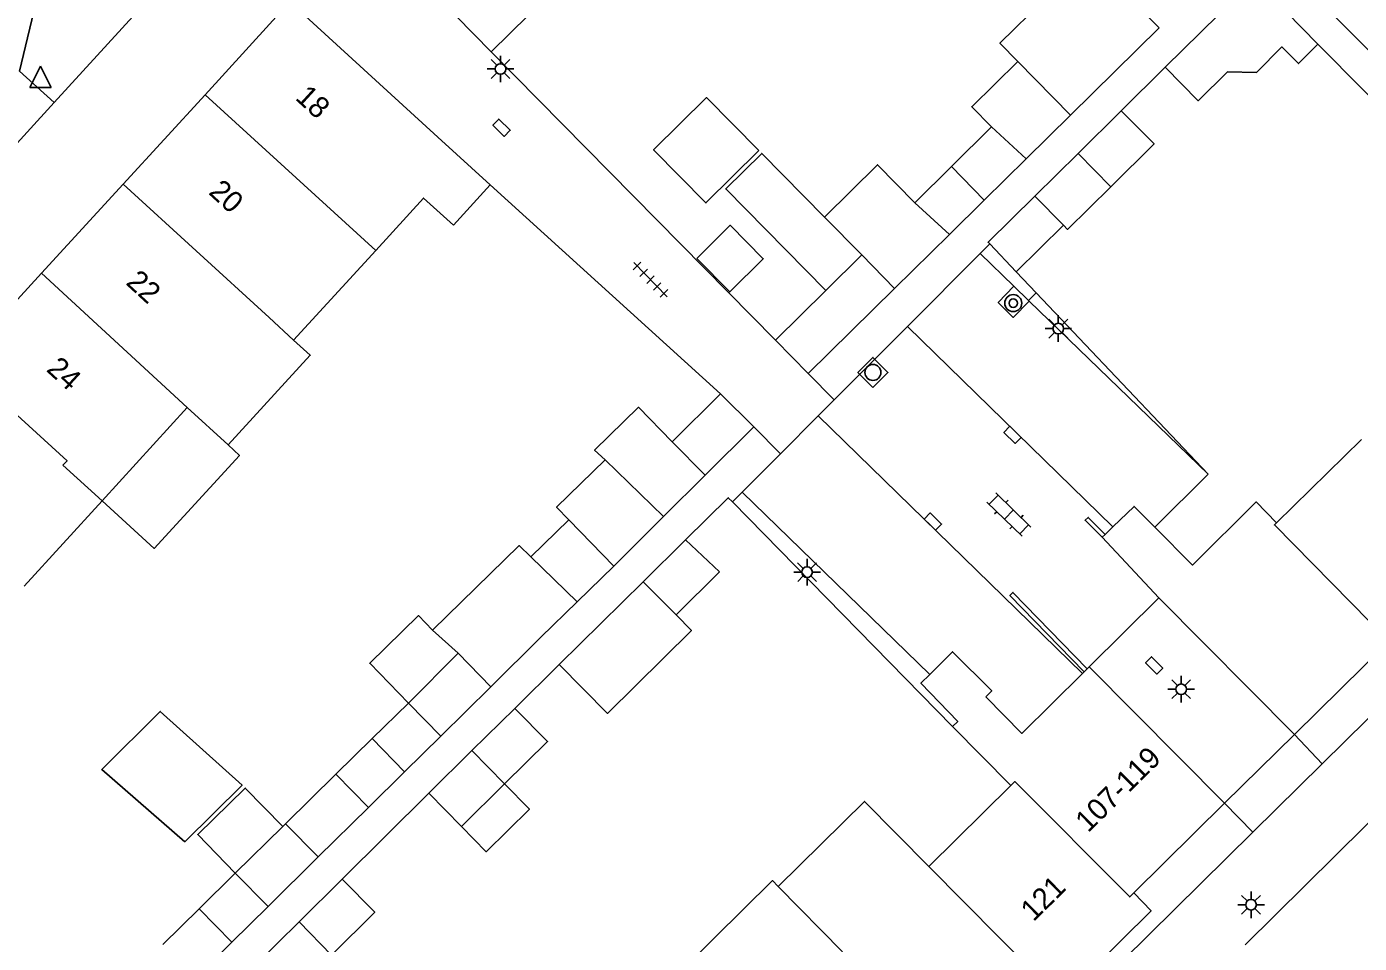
# Model space of a CAD drawing. Extents: x 128000 to 131008, y 398996 to 402500.
# Drawn here: x 129296.8 to 129359.4, y 399462.1 to 399505.2 of the extents above; entities that cross this region are included whole.
import ezdxf

# ---------------------------------------------------------------- set-up
doc = ezdxf.new("R2010")
doc.units = 0
for name, color, linetype in [('gg-afsc-erfafscheiding', 7, 'Continuous'), ('gg-afsc-muur', 7, 'Continuous'), ('gg-anno-huisnummerreeks BGT', 7, 'Continuous'), ('gg-bbg-bijgebouw', 7, 'Continuous'), ('gg-bbg-gedigitaliseerde bebouwing', 7, 'Continuous'), ('gg-bbg-gedigitaliseerde bijgebouw', 7, 'Continuous'), ('gg-bbg-hoofdgebouw', 7, 'Continuous'), ('gg-bbg-luifel en loopbrug', 7, 'Continuous'), ('gg-bbg-onder overbouw', 7, 'Continuous'), ('gg-bbg-pand overbouw', 7, 'Continuous'), ('gg-bbg-tussenscheiding', 7, 'Continuous'), ('gg-knt-verharding', 7, 'Continuous'), ('gg-knt-verharding nz', 7, 'Continuous'), ('gt-grn-weggrens', 7, 'Continuous'), ('gt-symb-boom', 7, 'Continuous'), ('gt-symb-klinker verharding', 7, 'Continuous'), ('gt-symb-kolk', 7, 'Continuous'), ('gt-symb-lichtmast', 7, 'Continuous'), ('gt-symb-rioolschacht', 7, 'Continuous'), ('gt-symb-tegel verharding', 7, 'Continuous'), ('gt-symb-waterafsluiter', 7, 'Continuous')]:
    doc.layers.add(name, color=color, linetype=linetype)

# ---------------------------------------------------------------- blocks, each defined once
blk = doc.blocks.new('gt0-KL1')
at = {"layer": 'gt-symb-klinker verharding'}
for p, q in [((-1.15, 0.3), (1.15, 0.3)), ((-1, -0.3), (-1, 0.3)), ((-0.5, 0.3), (-0.5, 0.45)), ((0, -0.3), (0, 0.3)), ((0.5, 0.3), (0.5, 0.45)), ((1, -0.3), (1, 0.3)), ((-1.15, -0.3), (1.15, -0.3)), ((-0.5, -0.45), (-0.5, -0.3)), ((0.5, -0.45), (0.5, -0.3))]:
    blk.add_line(p, q, dxfattribs=at)
blk = doc.blocks.new('gt0-KOLK')
at = {"layer": 'gt-symb-kolk'}
blk.add_lwpolyline([(0, 0), (0.375, 0), (0.375, 0.4), (-0.375, 0.4), (-0.375, 0), (0, 0)], dxfattribs=at)
blk = doc.blocks.new('gt0-RS')
at = {"layer": 'gt-symb-rioolschacht'}
blk.add_lwpolyline([(-0.5, -0.5), (0.5, -0.5), (0.5, 0.5), (-0.5, 0.5)], close=True, dxfattribs=at)
blk.add_circle((0, 0), 0.375, dxfattribs=at)
blk = doc.blocks.new('gt0-LMAST')
at = {"layer": 'gt-symb-lichtmast'}
for p, q in [((-0.182, 0.173), (-0.447, 0.438)), ((-0.005, 0.246), (-0.005, 0.621)), ((0.172, 0.173), (0.437, 0.438)), ((-0.255, -0.004), (-0.63, -0.004)), ((-0.182, -0.181), (-0.447, -0.446)), ((-0.005, -0.254), (-0.005, -0.629)), ((0.437, -0.446), (0.172, -0.181)), ((0.245, -0.004), (0.62, -0.004))]:
    blk.add_line(p, q, dxfattribs=at)
blk.add_circle((-0.005, -0.004), 0.25, dxfattribs=at)
blk = doc.blocks.new('gt0-WAFSL')
at = {"layer": 'gt-symb-waterafsluiter'}
for p, q in [((-0.5, -0.333), (0, 0.667)), ((0, 0.667), (0.5, -0.333)), ((0.5, -0.333), (-0.5, -0.333))]:
    blk.add_line(p, q, dxfattribs=at)
blk = doc.blocks.new('gt0-BOOM')
at = {"layer": 'gt-symb-boom'}
for radius in [0.4, 0.2]:
    blk.add_circle((0, 0), radius, dxfattribs=at)
blk = doc.blocks.new('gt0-TEG1')
at = {"layer": 'gt-symb-tegel verharding'}
for p, q in [((-1.125, 0), (1.125, 0)), ((-0.9, -0.25), (-0.9, 0.25)), ((-0.45, -0.25), (-0.45, 0.25)), ((0, -0.25), (0, 0.25)), ((0.45, -0.25), (0.45, 0.25)), ((0.9, -0.25), (0.9, 0.25))]:
    blk.add_line(p, q, dxfattribs=at)

msp = doc.modelspace()

# ---------------------------------------------------------------- linework, layer by layer
at = {"layer": 'gg-afsc-erfafscheiding'}
for p, q in [((129363.878, 399500), (129354.537, 399509.522)), ((129331.998, 399490.467), (129318.632, 399504.007)), ((129350.31, 399503.285), (129348.25, 399501.24)), ((129343.317, 399493.668), (129344.249, 399492.686)), ((129344.249, 399492.686), (129352.34, 399484.17)), ((129329.969, 399482.867), (129340.32, 399472.32)), ((129319.74, 399473.17), (129321.83, 399475.225)), ((129311.62, 399465.14), (129315.7, 399469.18))]:
    msp.add_line(p, q, dxfattribs=at)
for points in [[(129367.8, 399493.92), (129361.829, 399500), (129357.494, 399504.375)], [(129327.77, 399481.09), (129329.777, 399483.063), (129329.969, 399482.867)]]:
    msp.add_lwpolyline(points, dxfattribs=at)
at = {"layer": 'gg-afsc-muur'}
msp.add_line((129318.58, 399497.762), (129329.41, 399487.95), dxfattribs=at)
for points in [[(129347.353, 399481.206), (129346.553, 399482.007), (129346.698, 399482.137), (129347.492, 399481.34)], [(129346.651, 399475.032), (129343.158, 399478.616), (129343.015, 399478.476), (129346.51, 399474.892)]]:
    msp.add_lwpolyline(points, dxfattribs=at)
at = {"layer": 'gg-bbg-bijgebouw'}
for p, q in [((129345.871, 399501.039), (129350.029, 399505.131)), ((129343.787, 399498.988), (129345.871, 399501.039)), ((129348.25, 399501.24), (129346.218, 399499.233)), ((129344.19, 399497.23), (129346.218, 399499.233)), ((129345.53, 399495.872), (129344.19, 399497.23)), ((129340.171, 399495.43), (129337.596, 399492.895)), ((129333.539, 399488.902), (129337.596, 399492.895)), ((129331.998, 399490.467), (129333.539, 399488.902)), ((129329.41, 399487.95), (129330.97, 399486.39)), ((129330.97, 399486.39), (129328.687, 399484.117)), ((129326.735, 399482.175), (129324.4, 399479.85)), ((129327.77, 399481.09), (129329.37, 399479.59))]:
    msp.add_line(p, q, dxfattribs=at)
for points in [[(129348.25, 399501.24), (129349.79, 399499.68), (129347.758, 399497.673)], [(129347.758, 399497.673), (129345.73, 399495.67), (129345.53, 399495.872)]]:
    msp.add_lwpolyline(points, dxfattribs=at)
at = {"layer": 'gg-bbg-gedigitaliseerde bebouwing'}
for p, q in [((129313.202, 399494.681), (129309.343, 399490.472)), ((129300.35, 399482.92), (129304.342, 399487.298)), ((129306.258, 399485.541), (129304.342, 399487.298)), ((129359.544, 399485.806), (129355.55, 399481.88)), ((129300.35, 399482.92), (129296.676, 399478.913)), ((129339.204, 399465.736), (129343.06, 399469.54))]:
    msp.add_line(p, q, dxfattribs=at)
for points in [[(129313.202, 399494.681), (129315.453, 399497.141), (129316.854, 399495.871)], [(129309.343, 399490.472), (129310.123, 399489.757), (129306.258, 399485.541)], [(129339.204, 399465.736), (129336.185, 399468.798), (129332.128, 399464.797)], [(129332.128, 399464.797), (129331.847, 399465.081), (129327.753, 399461.034), (129331.053, 399457.697)]]:
    msp.add_lwpolyline(points, dxfattribs=at)
at = {"layer": 'gg-bbg-gedigitaliseerde bijgebouw'}
for p, q in [((129350.029, 399505.131), (129346.708, 399508.508)), ((129342.154, 399500.485), (129343.787, 399498.988)), ((129338.543, 399496.923), (129340.171, 399495.43)), ((129334.361, 399492.798), (129331.998, 399490.467)), ((129329.41, 399487.95), (129327.144, 399485.69)), ((129327.144, 399485.69), (129328.687, 399484.117)), ((129326.735, 399482.175), (129323.99, 399484.845)), ((129324.4, 399479.85), (129322.277, 399482.029)), ((129327.77, 399481.09), (129325.77, 399479.12)), ((129320.498, 399480.284), (129322.67, 399478.18)), ((129327.323, 399477.558), (129329.37, 399479.59)), ((129325.77, 399479.12), (129321.83, 399475.225)), ((129322.67, 399478.18), (129320.97, 399476.51)), ((129317.08, 399475.76), (129315.876, 399476.85)), ((129320.97, 399476.51), (129318.607, 399474.183)), ((129314.748, 399473.421), (129317.08, 399475.76)), ((129318.607, 399474.183), (129316.26, 399471.87)), ((129316.26, 399471.87), (129314.748, 399473.421)), ((129319.74, 399473.17), (129317.728, 399471.183)), ((129317.728, 399471.183), (129315.7, 399469.18)), ((129311.32, 399470.08), (129308.957, 399467.752)), ((129312.86, 399468.51), (129311.32, 399470.08)), ((129319.258, 399469.623), (129317.241, 399467.615)), ((129315.7, 399469.18), (129317.241, 399467.615)), ((129310.5, 399466.19), (129312.86, 399468.51)), ((129308.957, 399467.752), (129308.828, 399467.625)), ((129308.828, 399467.625), (129306.6, 399465.43)), ((129308.14, 399463.87), (129310.5, 399466.19)), ((129306.6, 399465.43), (129308.14, 399463.87)), ((129311.62, 399465.14), (129309.598, 399463.143)), ((129309.598, 399463.143), (129307.57, 399461.14))]:
    msp.add_line(p, q, dxfattribs=at)
for points in [[(129346.708, 399508.508), (129342.545, 399504.415), (129343.386, 399503.559)], [(129350.31, 399503.285), (129354.515, 399507.429), (129357.494, 399504.375)], [(129350.31, 399503.285), (129351.861, 399501.711), (129353.246, 399503.076), (129354.601, 399503.037), (129355.792, 399504.239), (129356.583, 399503.455), (129357.494, 399504.375)], [(129343.386, 399503.559), (129341.223, 399501.432), (129342.154, 399500.485)], [(129334.295, 399496.247), (129331.346, 399499.237), (129329.654, 399497.569), (129334.361, 399492.798)], [(129338.543, 399496.923), (129336.788, 399498.704), (129334.295, 399496.247)], [(129328.293, 399494.307), (129329.869, 399495.861), (129331.423, 399494.286), (129329.847, 399492.732), (129328.293, 399494.307)], [(129322.277, 399482.029), (129321.704, 399482.617), (129323.99, 399484.845)], [(129315.876, 399476.85), (129319.947, 399480.817), (129320.498, 399480.284)], [(129321.83, 399475.225), (129324.092, 399472.934), (129328.04, 399476.832), (129327.323, 399477.558)], [(129319.258, 399469.623), (129321.28, 399471.62), (129319.74, 399473.17)], [(129311.128, 399461.583), (129313.16, 399463.59), (129311.62, 399465.14)]]:
    msp.add_lwpolyline(points, dxfattribs=at)
at = {"layer": 'gg-bbg-hoofdgebouw'}
for p, q in [((129309.17, 399506.35), (129305.18, 399501.995)), ((129309.17, 399506.35), (129316.128, 399500)), ((129301.331, 399497.796), (129305.18, 399501.995)), ((129316.128, 399500), (129318.58, 399497.762)), ((129297.492, 399493.608), (129301.331, 399497.796)), ((129318.58, 399497.762), (129316.854, 399495.871)), ((129293.81, 399489.59), (129297.492, 399493.608)), ((129347.492, 399481.34), (129347.861, 399481.697)), ((129347.353, 399481.206), (129347.492, 399481.34)), ((129350.01, 399478.36), (129347.353, 399481.206)), ((129356.39, 399471.94), (129360.73, 399476.22)), ((129346.428, 399474.811), (129346.51, 399474.892)), ((129346.51, 399474.892), (129346.651, 399475.032)), ((129346.651, 399475.032), (129346.74, 399475.12)), ((129343.06, 399469.54), (129340.32, 399472.32)), ((129353.11, 399468.71), (129348.84, 399464.5))]:
    msp.add_line(p, q, dxfattribs=at)
for points in [[(129355.55, 399481.88), (129354.59, 399482.87), (129351.6, 399479.9), (129349.83, 399481.68)], [(129347.861, 399481.697), (129348.85, 399482.652), (129349.83, 399481.68)], [(129339.247, 399474.763), (129340.313, 399475.83), (129342.165, 399473.991), (129341.883, 399473.707)], [(129340.32, 399472.32), (129340.567, 399472.559), (129338.835, 399474.35), (129339.247, 399474.763)], [(129341.883, 399473.707), (129343.58, 399471.99), (129346.428, 399474.811)], [(129348.84, 399464.5), (129349.65, 399463.66), (129345.419, 399459.48)]]:
    msp.add_lwpolyline(points, dxfattribs=at)
at = {"layer": 'gg-bbg-luifel en loopbrug'}
for p, q in [((129322.846, 399508.16), (129318.632, 399504.007)), ((129318.632, 399504.007), (129316.98, 399505.68)), ((129342.154, 399500.485), (129340.262, 399498.619)), ((129340.262, 399498.619), (129338.543, 399496.923)), ((129341.813, 399497.046), (129340.262, 399498.619)), ((129341.813, 399497.046), (129343.787, 399498.988)), ((129341.813, 399497.046), (129340.171, 399495.43)), ((129345.53, 399495.872), (129343.317, 399493.668)), ((129342.065, 399494.986), (129343.317, 399493.668)), ((129328.687, 399484.117), (129326.735, 399482.175)), ((129320.498, 399480.284), (129322.277, 399482.029)), ((129324.4, 399479.85), (129322.67, 399478.18)), ((129313.034, 399471.751), (129314.748, 399473.421)), ((129311.32, 399470.08), (129313.034, 399471.751)), ((129313.034, 399471.751), (129314.56, 399470.19)), ((129316.26, 399471.87), (129314.56, 399470.19)), ((129314.56, 399470.19), (129312.86, 399468.51)), ((129306.6, 399465.43), (129304.9, 399463.755)), ((129304.9, 399463.755), (129303.2, 399462.08)), ((129304.9, 399463.755), (129306.435, 399462.185)), ((129306.435, 399462.185), (129308.14, 399463.87)), ((129304.73, 399460.5), (129306.435, 399462.185))]:
    msp.add_line(p, q, dxfattribs=at)
for points in [[(129331.216, 399499.369), (129328.758, 399501.861), (129326.266, 399499.403), (129328.724, 399496.911), (129331.216, 399499.369)], [(129344.19, 399497.23), (129341.989, 399495.066), (129342.065, 399494.986)], [(129327.144, 399485.69), (129325.562, 399487.314), (129323.492, 399485.298), (129323.99, 399484.845)], [(129306.258, 399485.541), (129306.794, 399485.049), (129302.79, 399480.683), (129300.35, 399482.92)], [(129314.748, 399473.421), (129312.925, 399475.292), (129315.218, 399477.526), (129315.876, 399476.85)], [(129304.223, 399466.895), (129300.323, 399470.301), (129303.069, 399473.025), (129306.917, 399469.568), (129304.223, 399466.895)], [(129317.241, 399467.615), (129318.402, 399466.435), (129320.429, 399468.439), (129319.258, 399469.623)], [(129308.828, 399467.625), (129307.07, 399469.424), (129304.833, 399467.237), (129306.6, 399465.43)]]:
    msp.add_lwpolyline(points, dxfattribs=at)
at = {"layer": 'gg-bbg-onder overbouw'}
for p, q in [((129350.01, 399478.36), (129356.39, 399471.94)), ((129346.74, 399475.12), (129353.11, 399468.71))]:
    msp.add_line(p, q, dxfattribs=at)
at = {"layer": 'gg-bbg-pand overbouw'}
for p, q in [((129350.01, 399478.36), (129346.74, 399475.12)), ((129353.11, 399468.71), (129356.39, 399471.94))]:
    msp.add_line(p, q, dxfattribs=at)
at = {"layer": 'gg-bbg-tussenscheiding'}
for p, q in [((129345.871, 399501.039), (129343.386, 399503.559)), ((129313.202, 399494.681), (129305.18, 399501.995)), ((129347.758, 399497.673), (129346.218, 399499.233)), ((129301.331, 399497.796), (129308.196, 399491.524)), ((129334.295, 399496.247), (129336.051, 399494.465)), ((129336.051, 399494.465), (129334.361, 399492.798)), ((129336.051, 399494.465), (129337.596, 399492.895)), ((129297.492, 399493.608), (129304.342, 399487.298)), ((129308.196, 399491.524), (129309.343, 399490.472)), ((129298.5, 399484.6), (129300.35, 399482.92)), ((129327.323, 399477.558), (129325.77, 399479.12)), ((129318.607, 399474.183), (129317.08, 399475.76)), ((129319.258, 399469.623), (129317.728, 399471.183)), ((129310.5, 399466.19), (129308.957, 399467.752)), ((129345.419, 399459.48), (129339.204, 399465.736)), ((129335.151, 399461.739), (129332.128, 399464.797)), ((129309.598, 399463.143), (129311.128, 399461.583))]:
    msp.add_line(p, q, dxfattribs=at)
for points in [[(129298.5, 399484.6), (129298.69, 399484.8), (129293.637, 399489.402), (129293.81, 399489.59)], [(129355.55, 399481.88), (129355.45, 399481.79), (129360.83, 399476.33), (129360.73, 399476.22)], [(129348.84, 399464.5), (129348.648, 399464.31), (129343.252, 399469.73), (129343.06, 399469.54)]]:
    msp.add_lwpolyline(points, dxfattribs=at)
at = {"layer": 'gg-knt-verharding'}
for p, q in [((129298.082, 399501.626), (129305.49, 399509.74)), ((129273.07, 399474.23), (129298.082, 399501.626)), ((129341.61, 399494.531), (129342.065, 399494.986)), ((129338.198, 399491.112), (129341.61, 399494.531)), ((129341.61, 399494.531), (129343.199, 399492.996)), ((129343.199, 399492.996), (129343.897, 399492.322)), ((129344.249, 399492.686), (129343.897, 399492.322)), ((129343.897, 399492.322), (129343.92, 399492.3)), ((129343.92, 399492.3), (129352.34, 399484.17)), ((129338.198, 399491.112), (129334.76, 399487.668)), ((129334.76, 399487.668), (129334.007, 399486.913)), ((129374.47, 399487.12), (129357.7, 399470.56)), ((129332.23, 399485.133), (129334.007, 399486.913)), ((129330.432, 399483.331), (129332.23, 399485.133)), ((129349.83, 399481.68), (129352.34, 399484.17)), ((129329.969, 399482.867), (129330.432, 399483.331)), ((129339.247, 399474.763), (129330.432, 399483.331)), ((129357.7, 399470.56), (129356.39, 399471.94)), ((129354.44, 399467.35), (129353.11, 399468.71))]:
    msp.add_line(p, q, dxfattribs=at)
for points in [[(129305.658, 399517.849), (129298.278, 399510.682), (129296.46, 399503.106)], [(129343.92, 399492.3), (129343.176, 399491.53), (129342.468, 399492.239), (129343.199, 399492.996)], [(129361.729, 399469.107), (129361.16, 399469.06), (129354.073, 399462.068)], [(129290.279, 399417.821), (129291.47, 399416.73), (129303.14, 399416.76), (129354.44, 399467.35)]]:
    msp.add_lwpolyline(points, dxfattribs=at)
at = {"layer": 'gg-knt-verharding nz'}
for p, q in [((129347.861, 399481.697), (129338.198, 399491.112)), ((129334.007, 399486.913), (129346.428, 399474.811))]:
    msp.add_line(p, q, dxfattribs=at)
at = {"layer": 'gt-grn-weggrens'}
for p, q in [((129296.46, 399503.106), (129298.082, 399501.626)), ((129333.539, 399488.902), (129334.76, 399487.668)), ((129332.23, 399485.133), (129330.97, 399486.39)), ((129357.7, 399470.56), (129354.44, 399467.35))]:
    msp.add_line(p, q, dxfattribs=at)

# ---------------------------------------------------------------- block references
at = {"layer": 'gt-symb-boom'}
msp.add_blockref('gt0-BOOM', (129343.174, 399492.204), dxfattribs=at)
at = {"layer": 'gt-symb-klinker verharding', "rotation": -44.27067303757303}
msp.add_blockref('gt0-KL1', (129342.971, 399482.274), dxfattribs=at)
at = {"layer": 'gt-symb-kolk'}
for p, rotation in [((129318.976, 399500.298), -44.43273359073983), ((129343.28, 399486.16), 135.81035303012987), ((129339.253, 399481.801), -44.27067303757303), ((129349.655, 399475.045), -45.162080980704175)]:
    msp.add_blockref('gt0-KOLK', p, dxfattribs=dict(at, rotation=rotation))
at = {"layer": 'gt-symb-lichtmast'}
for p in [(129319.072, 399503.206), (129351.072, 399474.071), (129354.357, 399463.948)]:
    msp.add_blockref('gt0-LMAST', p, dxfattribs=at)
for p, rotation in [((129345.287, 399491.012), 90), ((129333.48, 399479.575), 45.081040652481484)]:
    msp.add_blockref('gt0-LMAST', p, dxfattribs=dict(at, rotation=rotation))
at = {"layer": 'gt-symb-rioolschacht', "rotation": 45.081040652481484}
msp.add_blockref('gt0-RS', (129336.577, 399488.949), dxfattribs=at)
at = {"layer": 'gt-symb-tegel verharding', "rotation": -45.405196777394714}
msp.add_blockref('gt0-TEG1', (129326.119, 399493.306), dxfattribs=at)
at = {"layer": 'gt-symb-waterafsluiter'}
msp.add_blockref('gt0-WAFSL', (129297.439, 399502.664), dxfattribs=at)

# ---------------------------------------------------------------- texts
at = {"layer": 'gg-anno-huisnummerreeks BGT'}
for s, rotation, p in [('18', 317.5, (129309.374, 399501.802)), ('20', 317.5, (129305.305, 399497.363)), ('22', 317.5, (129301.415, 399493.118)), ('24', 317.5, (129297.677, 399489.04)), ('107-119', 44.6, (129346.693, 399467.297)), ('121', 44.7, (129344.124, 399463.118))]:
    msp.add_text(s, height=1, rotation=rotation, dxfattribs=at).set_placement(p)

doc.saveas('drawing.dxf')
